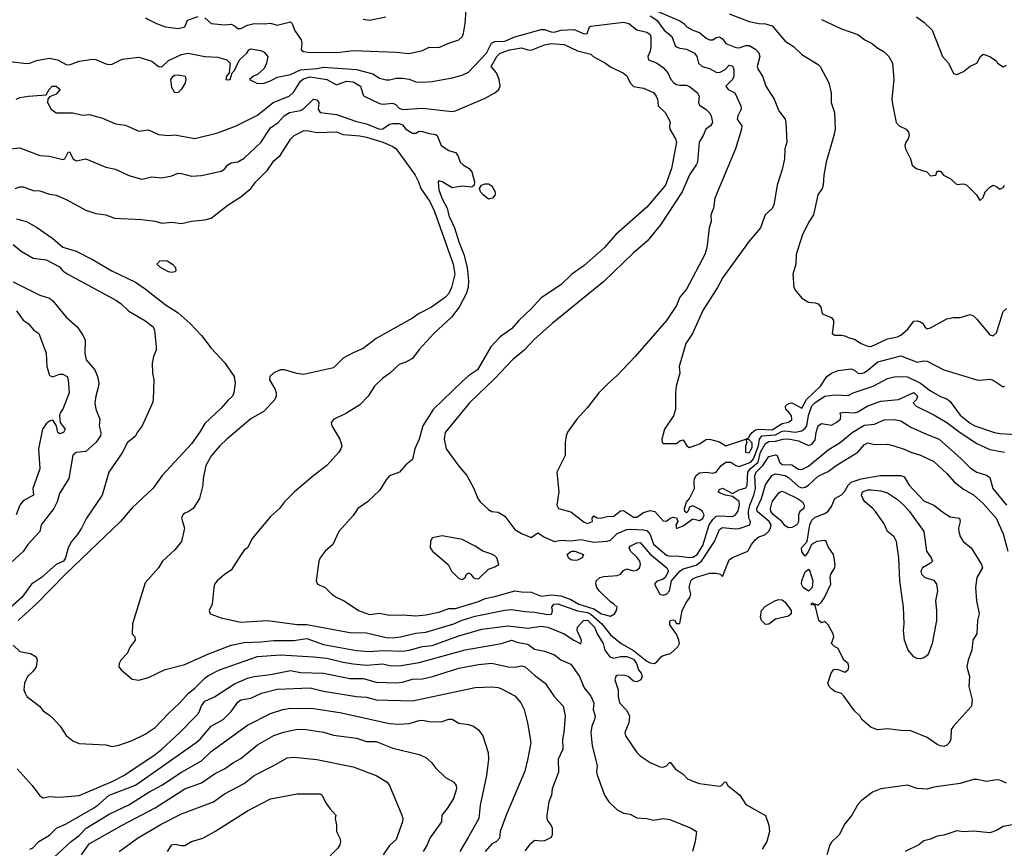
# Model space of a CAD drawing. Header units: metres. Extents: x -46681 to -43747, y -240911 to -237677.
# Tile 627 of 656: x -45387 to -45238, y -239416 to -239290. Entities that reach past the tile are written whole.
import ezdxf

# ---------------------------------------------------------------- set-up
doc = ezdxf.new("R2010")
doc.units = ezdxf.units.M
doc.layers.add('CONTOUR_INDEX', color=1, linetype='Continuous')
doc.layers.add('CONTOUR_INTER', color=3, linetype='Continuous')

msp = doc.modelspace()

# ---------------------------------------------------------------- linework, layer by layer
at = {"layer": 'CONTOUR_INDEX'}
for points, elevation in [([(-45291.6, -239288.71), (-45287.1, -239290.64), (-45286.5, -239291.02), (-45286.04, -239291.52), (-45285.13, -239292.02), (-45284.1, -239292.37), (-45283.1, -239293.27), (-45282.61, -239293.52), (-45282.1, -239293.48), (-45281.6, -239293.15), (-45281.1, -239293.04), (-45280.6, -239293.37), (-45280.1, -239294.06), (-45279.6, -239294.28), (-45278.6, -239294.65), (-45278.1, -239294.7), (-45277.1, -239294.36), (-45276.6, -239294.36), (-45275.6, -239294.9), (-45275.1, -239295.48), (-45274.97, -239296.02), (-45275.37, -239297.52), (-45275.2, -239298.02), (-45274.57, -239299.02), (-45274.06, -239300.52), (-45272.81, -239302.52), (-45272.1, -239304.25), (-45271.12, -239305.52), (-45271, -239306.02), (-45270.88, -239309.02), (-45271.17, -239310.02), (-45271.23, -239311.52), (-45271.6, -239313.17), (-45272.34, -239315.52), (-45272.85, -239318.52), (-45273.1, -239319.05), (-45274.16, -239320.02), (-45274.88, -239322.02), (-45276.58, -239324.02), (-45280.57, -239329.52), (-45281.38, -239331.02), (-45283.62, -239334.52), (-45285.16, -239338.02), (-45286.18, -239339.52), (-45287.18, -239343.02), (-45287.08, -239344.02), (-45287.63, -239346.02), (-45287.72, -239347.02), (-45287.73, -239349.52), (-45288.07, -239350.52), (-45289.43, -239352.52), (-45289.81, -239354.02), (-45289.78, -239354.52), (-45289.6, -239354.7), (-45287.6, -239354.67), (-45287.1, -239354.27), (-45286.6, -239354.11), (-45286.05, -239355.02), (-45285.6, -239355.31), (-45284.1, -239354.76), (-45283.1, -239354.1), (-45282.6, -239354.04), (-45281.1, -239354.46), (-45280.1, -239355.03), (-45277.1, -239354.04), (-45276.95, -239354.52), (-45277.14, -239355.02), (-45277.11, -239356.02), (-45276.6, -239356.11), (-45276.1, -239355.3), (-45276.1, -239354.62), (-45276.6, -239354.14), (-45277.07, -239354.02), (-45276.6, -239353.8), (-45276.54, -239353.52), (-45276.15, -239353.02), (-45275.6, -239352.64), (-45275.1, -239352.51), (-45273.1, -239352.63), (-45271.6, -239351.67), (-45270.6, -239351.46), (-45270.1, -239351.1), (-45270.18, -239350.52), (-45270.6, -239349.88), (-45271, -239349.52), (-45271.05, -239349.02), (-45270.6, -239348.64), (-45270.1, -239348.54), (-45268.6, -239349.32), (-45267.89, -239348.02), (-45265.75, -239346.02), (-45264.81, -239344.52), (-45264.1, -239344.01), (-45263.1, -239343.6), (-45261.1, -239343.37), (-45260.6, -239343.58), (-45260.1, -239344.01), (-45259.6, -239344.1), (-45259.1, -239343.94), (-45258.6, -239343.59), (-45257.1, -239342.32), (-45253.6, -239341.42), (-45251.1, -239342.36), (-45250.1, -239342.16), (-45249.6, -239342.21), (-45247.1, -239343.54), (-45242.1, -239345.05), (-45241.6, -239345.1), (-45240.1, -239344.92), (-45239.6, -239345.09), (-45238.1, -239346.1), (-45237.82, -239346.02)], 75), ([(-45335.1, -239290.35), (-45334.1, -239290.51), (-45331.63, -239290.02)], 75), ([(-45387.82, -239316.02), (-45387.1, -239315.76), (-45386.6, -239315.8), (-45385.1, -239316.32), (-45384.1, -239316.39), (-45382.6, -239316.88), (-45381.6, -239317.03), (-45380.1, -239317.71), (-45377.1, -239319.32), (-45375.6, -239319.85), (-45374.1, -239320.05), (-45372.79, -239320.52), (-45368.6, -239320.75), (-45366.6, -239320.99), (-45365.6, -239321.27), (-45364.1, -239321.12), (-45362.6, -239321.32), (-45361.1, -239321), (-45359.1, -239320.8), (-45358.1, -239320.53), (-45355.55, -239318.52), (-45353.6, -239317.31), (-45352.1, -239316.04), (-45351.35, -239315.02), (-45349.6, -239313.25), (-45348.6, -239311.83), (-45347.66, -239311.02), (-45346.04, -239308.52), (-45345.52, -239308.02), (-45344.1, -239307.3), (-45343.6, -239307.22), (-45342.1, -239307.57), (-45339.1, -239307.45), (-45338.1, -239307.86), (-45335.6, -239308.04), (-45334.6, -239308.24), (-45332.1, -239309), (-45330.6, -239309.66), (-45330.08, -239310.02), (-45327.18, -239314.02), (-45326.67, -239315.02), (-45326.34, -239316.02), (-45324.99, -239318.02), (-45324.27, -239319.52), (-45321.43, -239327.52), (-45321.18, -239329.02), (-45321.68, -239331.02), (-45322.1, -239331.94), (-45322.6, -239332.49), (-45324.72, -239334.02), (-45326.6, -239334.98), (-45327.6, -239335.71), (-45333.1, -239338.79), (-45335.1, -239340.28), (-45336.6, -239340.94), (-45338.1, -239341.78), (-45339.6, -239343.22), (-45344.1, -239344.21), (-45345.1, -239344.08), (-45347.04, -239343.52), (-45347.6, -239343.53), (-45348.6, -239344), (-45349.24, -239344.52), (-45349.3, -239345.02), (-45348.44, -239346.52), (-45348.28, -239347.02), (-45348.29, -239347.52), (-45348.49, -239348.02), (-45350.1, -239349.81), (-45352.1, -239350.97), (-45355.72, -239354.02), (-45356.78, -239355.02), (-45358.06, -239356.52), (-45358.94, -239358.02), (-45359.33, -239360.02), (-45359.4, -239361.02), (-45359.87, -239363.02), (-45360.85, -239364.52), (-45361.6, -239365.06), (-45362.1, -239365.24), (-45362.41, -239365.52), (-45362.6, -239366.02), (-45362.17, -239367.52), (-45362.6, -239369.52), (-45363.6, -239370.82), (-45365.51, -239372.52), (-45366.11, -239373.52), (-45368.1, -239375.79), (-45370.05, -239382.02), (-45370.11, -239383.52), (-45369.68, -239384.02), (-45369.61, -239384.52), (-45370.37, -239385.52), (-45370.85, -239386.52), (-45371.79, -239387.52), (-45372.08, -239388.02), (-45372.09, -239388.52), (-45371.77, -239389.02), (-45370.1, -239390.41), (-45369.1, -239390.55), (-45367.6, -239390.15), (-45365.1, -239388.96), (-45362.1, -239388.19), (-45358.6, -239386.62), (-45355.1, -239385.28), (-45353.1, -239384.84), (-45350.6, -239384.76), (-45348.6, -239384.55), (-45345.6, -239384.56), (-45343.6, -239384.26), (-45341.1, -239385.17), (-45336.1, -239386.07), (-45334.1, -239386.23), (-45332.1, -239386.05), (-45329.1, -239386.15), (-45328.1, -239386.02), (-45326.1, -239385.47), (-45324.6, -239385.3), (-45320.6, -239383.83), (-45317.1, -239382.84), (-45313.1, -239382.32), (-45310.1, -239382.66), (-45308.1, -239382.38), (-45307.1, -239382.53), (-45304.6, -239383.55), (-45303.17, -239384.52), (-45302.1, -239385.04), (-45302, -239384.52), (-45302.67, -239383.02), (-45302.61, -239382.52), (-45301.71, -239381.52), (-45301.1, -239381.48), (-45300.03, -239382.52), (-45299.61, -239383.52), (-45298.7, -239385.02), (-45298.45, -239386.02), (-45297.7, -239387.02), (-45297.1, -239387.22), (-45296.1, -239387), (-45295.1, -239386.98), (-45294.1, -239387.37), (-45293.66, -239388.02), (-45293.33, -239389.02), (-45292.96, -239389.52), (-45292.79, -239390.02), (-45292.99, -239390.52), (-45293.6, -239390.8), (-45294.1, -239390.7), (-45294.91, -239390.02), (-45295.6, -239389.79), (-45296.6, -239389.87), (-45296.8, -239390.02), (-45296.93, -239390.52), (-45296.41, -239392.02), (-45296.44, -239393.02), (-45296.24, -239394.02), (-45295.1, -239395.14), (-45294.73, -239396.02), (-45294.83, -239397.02), (-45295.43, -239398.52), (-45295.3, -239399.02), (-45293.6, -239401.52), (-45293.1, -239402.03), (-45291.56, -239403.02), (-45290.1, -239403.69), (-45289.6, -239403.74), (-45289.1, -239403.56), (-45288.67, -239403.02), (-45288.52, -239403.02), (-45287.77, -239404.02), (-45286.6, -239404.8), (-45285.95, -239405.52), (-45284.71, -239406.02), (-45284.1, -239406.21), (-45281.1, -239406.62), (-45280.79, -239406.52), (-45280.34, -239406.02), (-45280.1, -239405.96), (-45279.8, -239406.52), (-45278.01, -239408.02), (-45277.1, -239409.42), (-45274.1, -239411.1), (-45273.59, -239412.52), (-45273.5, -239413.52), (-45273.92, -239415.02), (-45274.6, -239416.18)], 80), ([(-45256.71, -239359.52), (-45253.6, -239359.52), (-45253.1, -239359.76), (-45252.34, -239361.02), (-45250.1, -239363.38), (-45248.6, -239364.03), (-45247.1, -239365.22), (-45246.1, -239365.83), (-45244.69, -239366.02), (-45244.6, -239366.52), (-45244.83, -239367.52), (-45244.82, -239368.02), (-45244.6, -239368.77), (-45244.1, -239369.59), (-45242.95, -239370.52), (-45241.38, -239373.02), (-45241.23, -239373.52), (-45242.06, -239375.02), (-45242.3, -239376.52), (-45242.13, -239378.52), (-45241.73, -239380.52), (-45241.99, -239381.52), (-45242.06, -239383.52), (-45242.68, -239384.52), (-45242.81, -239386.02), (-45243.41, -239387.52), (-45243.58, -239388.52), (-45243.19, -239390.02), (-45243.31, -239391.52), (-45242.79, -239393.52), (-45242.87, -239394.52), (-45245.6, -239397.52), (-45245.94, -239398.02), (-45246.04, -239399.52), (-45246.22, -239400.02), (-45246.6, -239400.42), (-45247.1, -239400.61), (-45247.6, -239400.54), (-45248.1, -239400.3), (-45249.6, -239399.25), (-45252.1, -239398.26), (-45253.6, -239398.19), (-45255.6, -239397.92), (-45257.1, -239398.11), (-45258.1, -239397.73), (-45259.48, -239396.52), (-45259.77, -239396.02), (-45260.6, -239395.19), (-45262.19, -239393.02), (-45262.6, -239392.61), (-45263.6, -239392.26), (-45264.1, -239391.87), (-45264.44, -239391.52), (-45264.64, -239391.02), (-45264.17, -239389.52), (-45263.78, -239389.02), (-45263.6, -239388.9), (-45263.1, -239388.96), (-45262.1, -239389.36), (-45261.6, -239388.99), (-45261.49, -239388.52), (-45261.6, -239388.03), (-45262.21, -239387.52), (-45263.1, -239385.75), (-45263.6, -239385.49), (-45264.09, -239385.02), (-45263.76, -239384.02), (-45263.87, -239383.52), (-45264.6, -239382.18), (-45265.1, -239381.69), (-45265.6, -239381.87), (-45266.02, -239381.52), (-45266.6, -239379.17), (-45267.1, -239379.14), (-45267.17, -239379.02), (-45267.1, -239378.85), (-45266.1, -239379.22), (-45265.6, -239378.74), (-45265.14, -239378.02), (-45264.19, -239376.02), (-45264.31, -239375.02), (-45264.21, -239374.52), (-45263.6, -239373.52), (-45263.53, -239373.02), (-45263.68, -239372.02), (-45263.82, -239371.52), (-45264.6, -239370.33), (-45264.93, -239369.52), (-45265.1, -239369.4), (-45266.3, -239369.52), (-45267.15, -239370.02), (-45267.59, -239371.02), (-45268.1, -239371.75), (-45268.6, -239371.13), (-45268.63, -239370.52), (-45267.8, -239369.52), (-45267.4, -239367.02), (-45267.1, -239366.31), (-45266.6, -239365.86), (-45265.1, -239365.29), (-45264.6, -239364.93), (-45264.1, -239364.24), (-45263.61, -239363.02), (-45262.6, -239362.48), (-45262.1, -239361.94), (-45261.59, -239361.02), (-45261.1, -239360.54), (-45259.6, -239360.05), (-45256.71, -239359.52)], 80), ([(-45271.81, -239362.02), (-45271.6, -239361.93), (-45271.1, -239362.11), (-45269.23, -239363.02), (-45268.51, -239363.52), (-45268.22, -239364.02), (-45268.31, -239364.52), (-45268.88, -239365.02), (-45269.1, -239365.49), (-45269.12, -239366.52), (-45269.34, -239367.02), (-45270.1, -239367.44), (-45270.6, -239367.46), (-45271.1, -239367.15), (-45271.65, -239366.52), (-45272.9, -239365.52), (-45273.29, -239365.02), (-45273.36, -239364.52), (-45273.1, -239363.51), (-45272.1, -239362.16), (-45271.81, -239362.02)], 80), ([(-45267.96, -239374.02), (-45267.6, -239373.72), (-45267.38, -239374.02), (-45266.92, -239375.52), (-45267.04, -239376.52), (-45267.6, -239377.07), (-45268.4, -239376.52), (-45268.67, -239376.02), (-45268.61, -239375.52), (-45268.1, -239374.13), (-45267.96, -239374.02)], 80), ([(-45272.7, -239378.52), (-45272.1, -239378.33), (-45271.6, -239378.39), (-45271.1, -239378.73), (-45270.21, -239380.02), (-45270.2, -239380.52), (-45270.6, -239380.84), (-45272.6, -239381.3), (-45273.6, -239382.06), (-45274.1, -239382.12), (-45274.73, -239381.52), (-45274.85, -239381.02), (-45274.71, -239380.02), (-45274.1, -239379.33), (-45272.7, -239378.52)], 80), ([(-45377.76, -239417.02), (-45376.6, -239415.37), (-45371.6, -239412.54), (-45366.6, -239409.91), (-45362.13, -239407.02), (-45359.6, -239406.11), (-45357.6, -239404.77), (-45356.1, -239404.01), (-45354.74, -239403.02), (-45353.6, -239402.44), (-45351.1, -239400.38), (-45348.6, -239398.94), (-45347.1, -239398.44), (-45345.1, -239398), (-45343.73, -239398.02), (-45341.1, -239398.47), (-45339.6, -239398.89), (-45336.1, -239399.35), (-45334.6, -239399.86), (-45333.1, -239399.86), (-45330.6, -239400.88), (-45326.6, -239401.82), (-45325.6, -239402.28), (-45324.71, -239403.02), (-45324.1, -239403.86), (-45322.6, -239405.31), (-45321.33, -239406.02), (-45320.98, -239406.52), (-45320.95, -239407.02), (-45321.37, -239408.52), (-45322.34, -239410.02), (-45323.15, -239411.02), (-45323.19, -239412.02), (-45325, -239414.52), (-45325.38, -239415.52), (-45326, -239416.52)], 85)]:
    msp.add_lwpolyline(points, dxfattribs=dict(at, elevation=elevation))
at = {"layer": 'CONTOUR_INTER'}
for points, elevation in [([(-45359.1, -239290.17), (-45358.1, -239291.04), (-45356.1, -239291.22), (-45355.1, -239291.12), (-45354.6, -239291.36), (-45354.1, -239291.79), (-45353.6, -239291.76), (-45352.6, -239291.26), (-45351.6, -239291.02), (-45350.1, -239291.08), (-45349.1, -239290.97), (-45348.1, -239291.26), (-45346.1, -239290.79), (-45345.84, -239291.02), (-45345.48, -239292.02), (-45344.46, -239293.52), (-45344.37, -239294.02), (-45344.46, -239295.02), (-45344.1, -239295.26), (-45343.1, -239295.44), (-45338.6, -239295.36), (-45336.6, -239295.14), (-45330.1, -239295.37), (-45328.1, -239295.59), (-45326.1, -239295.14), (-45325.1, -239294.6), (-45323.6, -239294.67), (-45322.1, -239294), (-45320.6, -239293.51), (-45320.1, -239293.07), (-45319.87, -239292.52), (-45319.62, -239291.02), (-45319.49, -239289.02)], 76), ([(-45291.6, -239289.85), (-45290.57, -239290.52), (-45289.47, -239292.02), (-45288.29, -239293.02), (-45287.74, -239294.52), (-45287.1, -239294.76), (-45286.1, -239294.92), (-45284.86, -239295.52), (-45284.53, -239296.02), (-45284.26, -239297.02), (-45283.7, -239297.52), (-45282.6, -239297.87), (-45281.6, -239298.38), (-45281.1, -239298.43), (-45280.21, -239298.02), (-45279.6, -239297.34), (-45279.1, -239297.44), (-45278.91, -239298.02), (-45278.92, -239299.02), (-45279.12, -239299.52), (-45280.11, -239300.52), (-45279.74, -239301.02), (-45278.76, -239301.52), (-45277.84, -239303.52), (-45277.78, -239304.02), (-45278.32, -239305.02), (-45278.39, -239305.52), (-45277.71, -239306.52), (-45277.75, -239307.02), (-45278.66, -239310.02), (-45281.8, -239317.52), (-45281.97, -239319.02), (-45282.37, -239320.02), (-45282.35, -239321.02), (-45282.65, -239322.02), (-45282.98, -239325.02), (-45283.3, -239326.02), (-45286.1, -239331.28), (-45287.07, -239332.52), (-45287.6, -239333.76), (-45289.1, -239336.02), (-45293.88, -239341.52), (-45296.6, -239344.39), (-45297.91, -239345.52), (-45299.37, -239347.02), (-45301.1, -239349.23), (-45302.7, -239351.02), (-45304.1, -239352.96), (-45304.31, -239353.52), (-45304.48, -239354.52), (-45304.47, -239356.52), (-45305.71, -239359.02), (-45305.41, -239362.02), (-45305.74, -239364.02), (-45305.46, -239364.52), (-45303.6, -239365.03), (-45301.6, -239366.59), (-45301.1, -239366.83), (-45300.32, -239366.52), (-45300.37, -239366.02), (-45300.1, -239365.63), (-45299.6, -239365.94), (-45299.1, -239366.01), (-45298.1, -239365.74), (-45297.1, -239365.69), (-45296.1, -239364.92), (-45295.6, -239364.85), (-45294.1, -239365.86), (-45293.6, -239365.84), (-45292.6, -239365.14), (-45291.6, -239364.85), (-45290.87, -239365.02), (-45289.6, -239366.41), (-45289.1, -239366.46), (-45288.53, -239366.02), (-45288.1, -239365.85), (-45287.6, -239365.98), (-45287.41, -239366.52), (-45287.67, -239367.02), (-45287.6, -239367.56), (-45286.6, -239367.15), (-45285.1, -239366.13), (-45284.1, -239366.34), (-45283.6, -239366.07), (-45283.42, -239365.52), (-45283.63, -239365.02), (-45284.1, -239364.65), (-45285.1, -239364.12), (-45285.6, -239364.34), (-45285.89, -239365.02), (-45286.1, -239365.2), (-45286.33, -239365.02), (-45286.4, -239364.52), (-45286.1, -239363.59), (-45285.6, -239363.01), (-45284.84, -239361.52), (-45284.93, -239360.52), (-45284.84, -239360.02), (-45284.6, -239359.52), (-45284.1, -239359.14), (-45283.1, -239359.03), (-45282.1, -239359.17), (-45281.6, -239359.06), (-45280.81, -239358.02), (-45280.1, -239357.54), (-45279.37, -239357.52), (-45278.6, -239358.03), (-45278.1, -239358.2), (-45276.31, -239357.52), (-45275.9, -239357.02), (-45275.19, -239355.02), (-45275.02, -239354.02), (-45274.65, -239353.52), (-45272.6, -239353.36), (-45271.6, -239352.84), (-45271.1, -239352.76), (-45269.6, -239352.97), (-45268.6, -239352.76), (-45268.1, -239352.39), (-45267.85, -239352.02), (-45267.6, -239350.44), (-45267.1, -239348.99), (-45266.6, -239348.5), (-45265.13, -239347.52), (-45263.6, -239347.29), (-45261.6, -239347.41), (-45260.8, -239347.02), (-45257.8, -239346.02), (-45255.6, -239344.86), (-45254.6, -239344.6), (-45253.6, -239344.51), (-45252.6, -239344.6), (-45250.6, -239345.55), (-45249.1, -239346.73), (-45247.6, -239347.56), (-45246.6, -239347.92), (-45246.1, -239348.33), (-45244.6, -239350.4), (-45243.1, -239351.63), (-45242.38, -239352.02), (-45239.39, -239353.02), (-45238.6, -239353.19), (-45236.1, -239353.33)], 76), ([(-45279.6, -239289.58), (-45276.6, -239290.72), (-45275.1, -239291.05), (-45274.1, -239291.08), (-45273.1, -239291.39), (-45271.1, -239293.72), (-45269.88, -239294.52), (-45268.6, -239295.72), (-45266.1, -239297.22), (-45265.8, -239297.52), (-45264.5, -239300.02), (-45264.17, -239301.52), (-45264.17, -239303.02), (-45263.67, -239304.52), (-45263.55, -239307.02), (-45263.73, -239308.02), (-45264.89, -239312.02), (-45265.27, -239314.02), (-45265.36, -239315.52), (-45265.52, -239316.02), (-45266.15, -239317.02), (-45266.85, -239320.02), (-45267.49, -239321.02), (-45268.49, -239323.02), (-45269.44, -239326.02), (-45269.53, -239327.52), (-45269.97, -239329.02), (-45269.79, -239331.02), (-45269.56, -239331.52), (-45268.6, -239332.68), (-45267.6, -239333.27), (-45266.6, -239333.36), (-45266.1, -239333.53), (-45265.74, -239334.02), (-45265.53, -239335.02), (-45264.1, -239335.6), (-45263.81, -239336.02), (-45263.78, -239336.52), (-45264.01, -239338.02), (-45263.6, -239338.29), (-45262.6, -239338.25), (-45262.1, -239338.36), (-45261.6, -239338.64), (-45260.6, -239338.85), (-45259.63, -239339.52), (-45258.6, -239339.96), (-45258.1, -239339.98), (-45255.6, -239338.81), (-45254.1, -239338.51), (-45253.6, -239338.26), (-45252.6, -239337.43), (-45251.6, -239336.17), (-45251.1, -239336.08), (-45250.6, -239336.26), (-45250.26, -239336.52), (-45249.98, -239337.02), (-45249.6, -239337.3), (-45249.1, -239337.16), (-45246.6, -239335.77), (-45245.6, -239335.57), (-45244.6, -239335.57), (-45243.1, -239335.15), (-45242.6, -239335.35), (-45242.1, -239335.85), (-45240.1, -239338.21), (-45239.6, -239338.38), (-45239.1, -239337.92), (-45238.1, -239334.69), (-45237.6, -239334.25)], 74), ([(-45388.6, -239296.8), (-45386.1, -239297.08), (-45385.6, -239297.02), (-45384.6, -239296.62), (-45382.6, -239296.3), (-45381.39, -239296.52), (-45380.1, -239297.25), (-45379.6, -239297.3), (-45378.1, -239296.74), (-45376.1, -239296.41), (-45375.6, -239296.48), (-45374.1, -239297.16), (-45373.6, -239297.26), (-45373.1, -239297.21), (-45371.6, -239296.43), (-45369.1, -239296.15), (-45367.1, -239296.74), (-45366.1, -239297.55), (-45365.6, -239297.61), (-45364.6, -239296.61), (-45362.6, -239295.71), (-45361.6, -239295.53), (-45359.1, -239296.04), (-45357.1, -239296.11), (-45355.76, -239296.52), (-45355.26, -239297.02), (-45355.37, -239298.52), (-45355.77, -239299.02), (-45355.88, -239299.52), (-45355.6, -239299.59), (-45355.25, -239299.52), (-45354.95, -239298.52), (-45354.6, -239298.15), (-45353.8, -239296.52), (-45352.69, -239295.52), (-45352.41, -239295.02), (-45352.1, -239294.88), (-45350.6, -239295.14), (-45350.1, -239295.35), (-45349.55, -239296.02), (-45349.73, -239297.02), (-45350.1, -239297.86), (-45351.1, -239298.75), (-45351.72, -239299.02), (-45352.33, -239299.52), (-45351.1, -239300.1), (-45350.1, -239300.07), (-45349.1, -239299.72), (-45348.1, -239299.17), (-45346.1, -239298.78), (-45344.6, -239298.05), (-45342.1, -239297.87), (-45341.1, -239297.63), (-45336.1, -239298.01), (-45333.6, -239298.65), (-45332.6, -239299.3), (-45331.6, -239299.59), (-45331.1, -239299.58), (-45330.1, -239299.29), (-45329.1, -239299.31), (-45328.1, -239299.46), (-45327.1, -239299.86), (-45326.1, -239299.94), (-45324.6, -239299.82), (-45321.6, -239299.27), (-45320.1, -239298.84), (-45319.1, -239298.38), (-45316.37, -239295.52), (-45315.61, -239294.02), (-45315.1, -239293.76), (-45313.6, -239293.69), (-45312.1, -239293.04), (-45308.1, -239291.96), (-45307.6, -239291.95), (-45306.6, -239292.31), (-45306.1, -239292.35), (-45305.1, -239292.02), (-45303.1, -239291.93), (-45301.6, -239292.61), (-45301.13, -239292.52), (-45300.8, -239291.52), (-45300.6, -239291.42), (-45295.6, -239290.84), (-45294.83, -239291.02), (-45293.6, -239292.01), (-45292.1, -239292.35), (-45291.6, -239292.71), (-45291.46, -239293.02), (-45291.48, -239294.52), (-45291.6, -239295.21), (-45291.94, -239296.02), (-45291.84, -239296.52), (-45290.6, -239296.99), (-45289.6, -239297.67), (-45288.92, -239298.52), (-45288.47, -239299.52), (-45288.01, -239300.02), (-45287.6, -239300.26), (-45287.1, -239300.36), (-45286.1, -239300.37), (-45285.6, -239300.59), (-45284.4, -239301.52), (-45284.17, -239302.02), (-45284.26, -239303.02), (-45284.1, -239303.4), (-45283.1, -239304.05), (-45282.6, -239304.59), (-45282.36, -239305.02), (-45282.15, -239306.02), (-45282.43, -239306.52), (-45283.13, -239307.02), (-45283.55, -239308.02), (-45284.16, -239309.02), (-45284.41, -239312.02), (-45284.6, -239312.43), (-45285.6, -239313.94), (-45286.71, -239316.52), (-45290.04, -239321.52), (-45292.06, -239324.02), (-45294.1, -239325.79), (-45298.6, -239330.15), (-45306.45, -239336.52), (-45309.1, -239338.86), (-45310.7, -239340.52), (-45312.47, -239342.02), (-45315.1, -239344.85), (-45318.96, -239348.52), (-45322.63, -239353.02), (-45322.81, -239354.02), (-45322.48, -239355.52), (-45320.6, -239358.12), (-45319.37, -239359.52), (-45318.32, -239361.52), (-45317.71, -239363.02), (-45317.35, -239363.52), (-45316.1, -239364.71), (-45315.6, -239365), (-45314.6, -239365.11), (-45313.6, -239365.69), (-45312.1, -239367.75), (-45311.1, -239368.34), (-45309.6, -239368.94), (-45308.6, -239368.25), (-45307.6, -239368.9), (-45306.1, -239369.53), (-45305.1, -239369.36), (-45303.6, -239369.46), (-45302.1, -239369.25), (-45300.1, -239369.67), (-45298.1, -239369.49), (-45297.6, -239369.34), (-45296.6, -239368.32), (-45295.1, -239367.75), (-45294.6, -239367.67), (-45292.6, -239367.76), (-45292.1, -239367.9), (-45291.6, -239368.5), (-45291.1, -239369.93), (-45289.1, -239371.61), (-45288.6, -239371.77), (-45287.6, -239371.72), (-45285.6, -239371.97), (-45285.1, -239371.92), (-45284.47, -239371.52), (-45283.6, -239370.15), (-45282.63, -239367.02), (-45282.1, -239366.19), (-45281.6, -239365.72), (-45281.1, -239365.63), (-45279.1, -239365.77), (-45278.64, -239365.52), (-45278.31, -239365.02), (-45278.02, -239364.02), (-45278.1, -239363.49), (-45279.1, -239362.72), (-45280.15, -239362.52), (-45281.1, -239362.16), (-45281.3, -239362.02), (-45281.1, -239361.67), (-45280.6, -239361.44), (-45279.1, -239362.26), (-45278.1, -239361.7), (-45277.1, -239361.39), (-45276.87, -239361.02), (-45276.76, -239359.02), (-45276.41, -239358.52), (-45275.24, -239357.52), (-45274.86, -239356.02), (-45274.1, -239354.67), (-45273.6, -239354.4), (-45272.6, -239354.36), (-45271.42, -239354.02), (-45270.6, -239353.96), (-45269.1, -239354.31), (-45267.6, -239354.98), (-45267.1, -239354.79), (-45266.6, -239354.2), (-45266.45, -239353.02), (-45266.1, -239352.01), (-45265.6, -239351.64), (-45264.1, -239351.9), (-45263.38, -239351.52), (-45262.73, -239351.02), (-45262.68, -239350.52), (-45262.8, -239350.02), (-45262.1, -239349.93), (-45260.6, -239350.02), (-45260.1, -239349.9), (-45258.68, -239349.02), (-45257.1, -239348.41), (-45256.6, -239348.26), (-45253.97, -239348.02), (-45251.6, -239346.96), (-45251.06, -239347.52), (-45251.22, -239348.02), (-45251.71, -239348.52), (-45251.29, -239349.02), (-45248.6, -239350.36), (-45246.6, -239351.52), (-45244.6, -239353.03), (-45242.1, -239354.7), (-45240.1, -239355.61), (-45237.88, -239356.02)], 77), ([(-45368.1, -239290.15), (-45366.41, -239291.02), (-45365.03, -239291.52), (-45363.1, -239291.76), (-45362.1, -239291.52), (-45361.69, -239290.52), (-45360.1, -239289.97)], 76), ([(-45265.6, -239290.43), (-45262.6, -239291.82), (-45260.1, -239292.68), (-45259.05, -239293.52), (-45258.02, -239294.02), (-45257.1, -239294.78), (-45256.1, -239295.31), (-45255.4, -239296.02), (-45254.86, -239297.02), (-45254.65, -239299.52), (-45254.95, -239302.52), (-45254.81, -239303.52), (-45254.28, -239306.02), (-45253.84, -239306.52), (-45252.81, -239307.02), (-45252.41, -239307.52), (-45252.34, -239308.02), (-45252.48, -239308.52), (-45252.83, -239309.02), (-45252.98, -239309.52), (-45252.91, -239310.02), (-45252.14, -239311.52), (-45251.9, -239312.52), (-45251.25, -239313.02), (-45249.64, -239313.52), (-45249.1, -239314.11), (-45248.29, -239314.02), (-45248.1, -239313.42), (-45247.6, -239313.43), (-45247.11, -239314.02), (-45246.1, -239314.5), (-45245.1, -239315.42), (-45244.1, -239315.32), (-45243.6, -239315.51), (-45242.11, -239317.02), (-45241.6, -239317.87), (-45241.1, -239317.38), (-45240.81, -239316.52), (-45240.1, -239315.81), (-45239.6, -239315.54), (-45239.1, -239315.71), (-45238.6, -239316.14), (-45238.1, -239315.88), (-45237.9, -239315.52)], 73), ([(-45251.24, -239290.02), (-45250.1, -239290.82), (-45248.87, -239292.02), (-45247.29, -239296.02), (-45246.37, -239297.02), (-45245.6, -239298.61), (-45245.1, -239298.77), (-45244.1, -239298.28), (-45243.1, -239297.49), (-45242.07, -239297.02), (-45241.5, -239296.02), (-45241.1, -239295.69), (-45240.13, -239296.02), (-45239.1, -239296.74), (-45238.96, -239297.02), (-45238.1, -239297.57), (-45237.6, -239297.34)], 72), ([(-45387.65, -239302.52), (-45387.1, -239302.25), (-45385.79, -239302.02), (-45383.1, -239301.82), (-45382.69, -239301.02), (-45382.2, -239300.52), (-45381.6, -239300.51), (-45380.98, -239301.02), (-45381.6, -239301.75), (-45382.6, -239302.16), (-45382.86, -239302.52), (-45382.91, -239303.02), (-45382.37, -239304.02), (-45381.6, -239304.59), (-45379.1, -239304.58), (-45377.6, -239304.91), (-45376.6, -239304.81), (-45374.6, -239305.36), (-45372.6, -239306.24), (-45371.1, -239306.42), (-45369.1, -239307.37), (-45367.6, -239307.15), (-45366.1, -239307.86), (-45364.6, -239308.01), (-45363.6, -239307.89), (-45360.6, -239308.47), (-45357.1, -239307.62), (-45354.31, -239306.52), (-45351.1, -239304.92), (-45348.7, -239303.02), (-45346.31, -239302.02), (-45345.6, -239301.36), (-45344.6, -239299.78), (-45344.1, -239299.39), (-45343.1, -239299.13), (-45340.6, -239299.51), (-45339.1, -239300.31), (-45337.6, -239299.79), (-45336.6, -239299.87), (-45335.47, -239300.52), (-45335.1, -239301.87), (-45334.94, -239302.02), (-45332.6, -239303.15), (-45332.1, -239303.24), (-45330.6, -239303.11), (-45330.1, -239303.34), (-45329.6, -239303.85), (-45329.1, -239304.05), (-45326.1, -239303.88), (-45321.6, -239304.34), (-45321.1, -239304.28), (-45316.6, -239302.36), (-45315.1, -239301.54), (-45314.53, -239301.02), (-45314.33, -239300.52), (-45314.48, -239299.52), (-45314.87, -239298.52), (-45315.68, -239297.52), (-45314.81, -239296.02), (-45314.32, -239295.52), (-45312.9, -239295.02), (-45311.1, -239294.69), (-45310.1, -239295.03), (-45309.6, -239295.05), (-45307.6, -239294.24), (-45306.6, -239294.04), (-45304.6, -239294.23), (-45302.6, -239295.17), (-45300.6, -239295.66), (-45300.24, -239296.02), (-45298.33, -239297.02), (-45297.6, -239297.59), (-45295.6, -239298.53), (-45295.1, -239298.95), (-45294.59, -239300.02), (-45294.1, -239300.56), (-45292.6, -239300.85), (-45291.1, -239301.47), (-45290.69, -239302.02), (-45290.49, -239302.52), (-45290.36, -239303.52), (-45289.32, -239304.52), (-45288.76, -239305.52), (-45288.57, -239306.02), (-45288.66, -239306.52), (-45288.59, -239307.02), (-45287.73, -239308.52), (-45287.6, -239309.02), (-45288.37, -239313.02), (-45289.26, -239315.52), (-45292.1, -239318.86), (-45296.78, -239323.02), (-45298.58, -239325.02), (-45301.6, -239327.73), (-45303.45, -239329.02), (-45305.1, -239330.63), (-45308.1, -239332.63), (-45309.6, -239334.28), (-45311.5, -239336.02), (-45312.6, -239337.31), (-45314.33, -239338.52), (-45315.75, -239340.02), (-45317.75, -239343.52), (-45319.1, -239344.44), (-45320.1, -239345.31), (-45324.47, -239349.52), (-45326.03, -239352.02), (-45326.6, -239354.02), (-45327.25, -239355.52), (-45327.6, -239357.12), (-45328.6, -239357.93), (-45329.55, -239359.02), (-45331.1, -239359.6), (-45331.6, -239360.18), (-45332.6, -239361.8), (-45334.44, -239363.52), (-45335.9, -239364.52), (-45336.6, -239365.61), (-45338.75, -239368.02), (-45339.66, -239370.02), (-45340.83, -239371.02), (-45341.6, -239372.02), (-45341.78, -239372.52), (-45342.2, -239375.52), (-45342.02, -239376.02), (-45340.82, -239376.52), (-45339.81, -239377.52), (-45339.06, -239378.02), (-45337.95, -239378.52), (-45335.77, -239380.02), (-45334.1, -239380.6), (-45332.6, -239380.4), (-45331.1, -239380.72), (-45329.1, -239380.66), (-45327.1, -239380.83), (-45325.6, -239380.67), (-45323.6, -239380.26), (-45322.1, -239379.7), (-45321.1, -239379.7), (-45317.6, -239378.64), (-45316.6, -239378.19), (-45315.1, -239377.89), (-45312.1, -239377), (-45311.1, -239377.18), (-45309.6, -239377.24), (-45308.1, -239377.81), (-45306.6, -239377.63), (-45305.1, -239377.79), (-45303.6, -239378.36), (-45302.39, -239379.02), (-45300.1, -239379.77), (-45298.96, -239380.52), (-45297.6, -239380.84), (-45296.99, -239380.52), (-45296.69, -239380.02), (-45296.59, -239379.52), (-45297.08, -239379.02), (-45297.6, -239378.71), (-45299.33, -239377.02), (-45299.68, -239376.52), (-45299.83, -239376.02), (-45299.77, -239375.52), (-45299.2, -239375.02), (-45298.6, -239374.84), (-45296.6, -239374.7), (-45296.1, -239374.49), (-45295.6, -239373.93), (-45295.1, -239373.67), (-45294.1, -239373.97), (-45293.6, -239373.9), (-45293.22, -239373.52), (-45293.07, -239373.02), (-45293.16, -239372.52), (-45293.6, -239371.91), (-45294.57, -239371.02), (-45294.77, -239370.52), (-45294.6, -239370.27), (-45293.6, -239369.73), (-45293.1, -239369.72), (-45291.6, -239371.45), (-45289.04, -239373.52), (-45288.81, -239374.02), (-45289.32, -239375.02), (-45289.6, -239375.27), (-45290.6, -239375.63), (-45290.94, -239376.02), (-45290.1, -239377.53), (-45289.6, -239377.67), (-45289.1, -239377.51), (-45288.66, -239377.02), (-45288.34, -239375.52), (-45287.07, -239374.02), (-45286.6, -239373.71), (-45284.6, -239373.15), (-45283.82, -239372.52), (-45281.85, -239369.52), (-45281.1, -239367.75), (-45280.6, -239367.44), (-45278.6, -239367.62), (-45278.1, -239367.55), (-45276.47, -239367.02), (-45276.4, -239366.52), (-45276.62, -239366.02), (-45276.69, -239365.02), (-45276.49, -239364.02), (-45275.88, -239362.52), (-45275.63, -239361.52), (-45275.73, -239359.52), (-45275.53, -239359.02), (-45274.52, -239358.02), (-45273.6, -239356.64), (-45272.6, -239356.41), (-45272.35, -239356.52), (-45271.99, -239357.52), (-45271.6, -239357.87), (-45270.1, -239357.91), (-45269.1, -239358.58), (-45268.6, -239358.65), (-45267.6, -239358.12), (-45264.6, -239355.63), (-45262.79, -239354.52), (-45260.99, -239353.02), (-45259.31, -239352.02), (-45259.1, -239351.9), (-45257.6, -239351.76), (-45256.1, -239351.1), (-45254.6, -239351.04), (-45253.6, -239351.24), (-45252.1, -239352.21), (-45249.6, -239353.35), (-45247.79, -239354.02), (-45244.44, -239357.02), (-45243.1, -239358.4), (-45242.1, -239359.01), (-45240.6, -239359.48), (-45240.1, -239359.82), (-45239.66, -239361.52), (-45237.58, -239364.02)], 78), ([(-45363.89, -239299.02), (-45363.6, -239298.86), (-45363.1, -239298.82), (-45362.04, -239299.02), (-45361.97, -239299.52), (-45362.06, -239300.02), (-45362.6, -239300.98), (-45363.1, -239301.47), (-45363.6, -239301.53), (-45364.1, -239300.75), (-45364.24, -239299.52), (-45363.89, -239299.02)], 78), ([(-45388.6, -239310), (-45387.1, -239309.85), (-45384.1, -239311.02), (-45382.6, -239311.12), (-45380.6, -239311.62), (-45380.29, -239311.52), (-45379.77, -239310.52), (-45379.6, -239310.46), (-45379.02, -239311.52), (-45378.6, -239311.83), (-45377.1, -239311.54), (-45374.1, -239312.82), (-45372.6, -239313.11), (-45370.6, -239314.08), (-45368.6, -239314.64), (-45367.1, -239314.25), (-45365.6, -239314.4), (-45364.1, -239314.11), (-45363.1, -239313.73), (-45362.6, -239313.74), (-45361.1, -239314.15), (-45359.6, -239314.06), (-45356.6, -239313.42), (-45356.1, -239313.09), (-45355.6, -239312.45), (-45355.1, -239312.15), (-45354.1, -239311.98), (-45353.1, -239311.45), (-45350.6, -239309.04), (-45349.1, -239306.85), (-45347.96, -239306.02), (-45347.06, -239305.02), (-45346.22, -239304.52), (-45344.6, -239304.2), (-45344.1, -239303.94), (-45342.6, -239302.5), (-45342.1, -239302.62), (-45341.82, -239303.02), (-45341.91, -239304.02), (-45341.6, -239304.54), (-45339.1, -239304.84), (-45336.1, -239305.9), (-45334.6, -239306.24), (-45332.6, -239307.04), (-45332.1, -239307), (-45331.1, -239306.27), (-45330.6, -239306.16), (-45329.6, -239306.2), (-45329.1, -239306.38), (-45328.6, -239307.06), (-45327.6, -239307.64), (-45327.1, -239307.64), (-45326.6, -239307.37), (-45326.1, -239307.39), (-45325.1, -239307.71), (-45324.1, -239307.84), (-45323.85, -239308.02), (-45323.24, -239309.52), (-45322.1, -239310.27), (-45321.1, -239310.57), (-45320.72, -239311.02), (-45320.38, -239312.02), (-45319.85, -239312.52), (-45319, -239313.02), (-45318.61, -239313.52), (-45318.2, -239315.02), (-45318.27, -239315.52), (-45318.6, -239315.83), (-45320.1, -239315.7), (-45321.6, -239315.95), (-45323.1, -239315.02), (-45323.6, -239314.87), (-45323.71, -239315.02), (-45323.6, -239316.25), (-45323.1, -239317.61), (-45322.36, -239319.02), (-45322.1, -239320.11), (-45321.22, -239322.02), (-45320.6, -239324.12), (-45319.83, -239326.02), (-45319.32, -239328.02), (-45319.1, -239330.02), (-45319.15, -239331.02), (-45319.47, -239332.02), (-45320.54, -239334.02), (-45321.67, -239335.52), (-45324.35, -239338.02), (-45326.6, -239340.45), (-45327.6, -239341.8), (-45328.6, -239342.38), (-45329.6, -239342.7), (-45331.1, -239344.07), (-45332.1, -239344.8), (-45333.37, -239346.02), (-45334.3, -239347.52), (-45335.6, -239348.83), (-45337.6, -239350.11), (-45339.6, -239351.07), (-45339.91, -239351.52), (-45339.83, -239352.02), (-45338.64, -239354.02), (-45338.33, -239355.02), (-45338.46, -239355.52), (-45338.77, -239356.02), (-45340.6, -239358.02), (-45342.57, -239359.52), (-45345.51, -239362.02), (-45347, -239363.52), (-45347.76, -239364.52), (-45349.1, -239365.76), (-45351.87, -239369.02), (-45352.6, -239370.49), (-45353.1, -239370.88), (-45353.59, -239371.52), (-45355.1, -239373.89), (-45356.1, -239374.54), (-45357.2, -239375.52), (-45357.6, -239376.02), (-45357.71, -239376.52), (-45357.99, -239379.02), (-45358.41, -239380.02), (-45358.28, -239380.52), (-45356.6, -239381.14), (-45353.6, -239381.78), (-45349.6, -239381.54), (-45345.1, -239382.11), (-45343.6, -239382.12), (-45337.1, -239383.36), (-45334.6, -239383.39), (-45331.6, -239384.08), (-45330.6, -239384.17), (-45329.42, -239384.02), (-45327.1, -239383.46), (-45325.6, -239383.3), (-45321.34, -239382.02), (-45320.1, -239381.47), (-45318.1, -239380.86), (-45313.6, -239379.95), (-45312.6, -239379.86), (-45310.6, -239380.18), (-45309.1, -239380.24), (-45307.1, -239380.61), (-45306.6, -239380.57), (-45306.49, -239380.52), (-45306.41, -239380.02), (-45306.47, -239379.52), (-45306.18, -239379.02), (-45305.6, -239379.01), (-45302.6, -239380.06), (-45301.1, -239380.31), (-45300.6, -239380.55), (-45298.89, -239382.02), (-45297.6, -239383.68), (-45295.99, -239385.02), (-45294.1, -239386.07), (-45292.1, -239387.69), (-45291.6, -239387.93), (-45290.93, -239388.02), (-45290.6, -239387.85), (-45289.94, -239387.02), (-45289.6, -239386.8), (-45288.48, -239386.52), (-45287.37, -239385.52), (-45287.15, -239385.02), (-45287.26, -239384.52), (-45287.6, -239383.58), (-45288.6, -239382.19), (-45288.6, -239381.63), (-45288.55, -239381.52), (-45288.1, -239381.4), (-45287.83, -239381.52), (-45287.6, -239381.95), (-45287.1, -239381.97), (-45286.74, -239380.02), (-45286.1, -239378.72), (-45285.55, -239378.02), (-45285.42, -239377.52), (-45285.68, -239376.52), (-45285.4, -239375.52), (-45285.1, -239375.18), (-45284.73, -239375.02), (-45282.6, -239374.36), (-45281.6, -239374.32), (-45280.95, -239374.52), (-45280.6, -239374.83), (-45279.6, -239372.33), (-45279.1, -239371.95), (-45276.78, -239371.02), (-45276.23, -239370.02), (-45275.6, -239369.22), (-45275.1, -239368.86), (-45274.18, -239368.52), (-45273.6, -239367.96), (-45273.33, -239367.52), (-45273.27, -239367.02), (-45273.56, -239366.52), (-45275.38, -239365.02), (-45275.42, -239364.52), (-45274.7, -239363.02), (-45274.1, -239360.98), (-45273.15, -239359.52), (-45272.6, -239359.3), (-45271.1, -239359.54), (-45270.6, -239359.83), (-45269.1, -239361.22), (-45268.6, -239361.42), (-45268.1, -239361.31), (-45267.59, -239361.02), (-45266.1, -239359.66), (-45264.6, -239358.92), (-45263.37, -239358.02), (-45260.12, -239356.02), (-45259.1, -239354.85), (-45258.6, -239354.57), (-45257.6, -239354.82), (-45255.6, -239354.78), (-45254.67, -239355.02), (-45253.1, -239355.53), (-45252.06, -239356.02), (-45250.6, -239356.45), (-45248.6, -239357.42), (-45246.6, -239359.25), (-45245.51, -239360.52), (-45244.1, -239361.61), (-45242.6, -239362.45), (-45241.1, -239363.76), (-45239.16, -239366.02), (-45238.1, -239368.36), (-45237.37, -239371.02)], 79), ([(-45317.16, -239315.52), (-45316.6, -239315.31), (-45316.1, -239315.32), (-45315.6, -239315.62), (-45315.08, -239316.52), (-45315.08, -239317.02), (-45315.49, -239317.52), (-45316.1, -239317.64), (-45316.89, -239317.02), (-45317.3, -239316.52), (-45317.47, -239316.02), (-45317.16, -239315.52)], 79), ([(-45387.6, -239320.65), (-45386.1, -239321.06), (-45384.6, -239321.92), (-45382.1, -239323.64), (-45380.6, -239324.94), (-45378.6, -239325.54), (-45376.1, -239326.82), (-45373.17, -239328.52), (-45369.6, -239330.21), (-45368.1, -239331.22), (-45365.1, -239333.62), (-45363.1, -239334.9), (-45361.3, -239336.52), (-45359.6, -239338.31), (-45358.1, -239340.26), (-45356.1, -239342.42), (-45354.64, -239344.52), (-45354.46, -239345.52), (-45354.67, -239347.02), (-45354.87, -239347.52), (-45355.6, -239348.16), (-45356.6, -239349.34), (-45359.1, -239351.64), (-45359.87, -239353.02), (-45361.1, -239354.76), (-45365.54, -239359.52), (-45366.97, -239361.52), (-45370.1, -239364.42), (-45371.88, -239366.52), (-45380.17, -239374.52), (-45384.6, -239379.01), (-45387.35, -239381.52)], 81), ([(-45388.1, -239324.5), (-45386.92, -239325.52), (-45385.1, -239326.59), (-45383.1, -239326.84), (-45381.1, -239327.9), (-45380.59, -239328.52), (-45379.83, -239329.02), (-45372.44, -239333.02), (-45371.74, -239333.52), (-45370.6, -239334.63), (-45368.16, -239336.02), (-45366.91, -239337.02), (-45366.71, -239337.52), (-45366.43, -239340.02), (-45366.44, -239340.52), (-45366.88, -239341.52), (-45367.06, -239342.52), (-45366.99, -239344.02), (-45366.79, -239345.02), (-45366.91, -239348.02), (-45366.99, -239348.52), (-45368.56, -239352.02), (-45369.31, -239353.02), (-45369.6, -239353.6), (-45370.78, -239354.52), (-45371.6, -239356.11), (-45373.62, -239359.02), (-45374.62, -239362.52), (-45377.03, -239366.02), (-45377.78, -239367.52), (-45378.44, -239368.52), (-45379.27, -239369.52), (-45379.8, -239370.52), (-45380.19, -239372.02), (-45380.52, -239372.52), (-45381.6, -239373.02), (-45383.85, -239375.02), (-45385.33, -239376.02), (-45386.81, -239378.02), (-45388.49, -239379.52)], 82), ([(-45365.89, -239327.02), (-45365.1, -239326.94), (-45364.79, -239327.02), (-45364, -239327.52), (-45363.54, -239328.02), (-45363.49, -239328.52), (-45363.6, -239328.66), (-45364.1, -239328.78), (-45364.6, -239328.67), (-45365.78, -239328.02), (-45366.34, -239327.52), (-45365.89, -239327.02)], 81), ([(-45388.1, -239330.17), (-45384.1, -239332.19), (-45382.6, -239332.66), (-45382.1, -239333.04), (-45380.1, -239335.56), (-45378.4, -239337.02), (-45377.6, -239338.19), (-45377.22, -239339.02), (-45377.25, -239341.02), (-45377.05, -239342.02), (-45375.74, -239343.52), (-45375.36, -239344.52), (-45375.15, -239345.52), (-45375.17, -239346.02), (-45375.61, -239347.52), (-45375.77, -239348.52), (-45375.6, -239349.5), (-45374.99, -239351.02), (-45375.08, -239352.02), (-45374.86, -239353.02), (-45374.91, -239353.52), (-45375.62, -239354.52), (-45377.1, -239355.9), (-45378.6, -239356.05), (-45379.1, -239356.48), (-45379.71, -239360.02), (-45381.1, -239362.28), (-45381.47, -239363.52), (-45381.95, -239364.52), (-45383.87, -239367.02), (-45384.09, -239368.02), (-45385.9, -239370.02), (-45386.6, -239371.06), (-45389.1, -239373.34)], 83), ([(-45387.6, -239334.57), (-45386.6, -239336.01), (-45385.83, -239336.52), (-45384.99, -239337.52), (-45384.23, -239338.02), (-45383.1, -239341.02), (-45383, -239343.02), (-45382.6, -239344.39), (-45382.1, -239344.56), (-45381.1, -239344.17), (-45380.6, -239344.16), (-45379.94, -239344.52), (-45379.78, -239345.02), (-45379.64, -239347.02), (-45380.6, -239349.5), (-45380.98, -239350.02), (-45381.08, -239350.52), (-45381.02, -239351.52), (-45380.24, -239352.52), (-45380.49, -239353.02), (-45381.1, -239353.23), (-45381.33, -239353.02), (-45381.57, -239352.02), (-45382.1, -239351.14), (-45382.6, -239351.29), (-45383.1, -239351.71), (-45383.66, -239352.52), (-45384.29, -239355.52), (-45384.09, -239358.52), (-45385.16, -239361.52), (-45385.04, -239362.52), (-45386.6, -239363.38), (-45387.09, -239364.02), (-45387.65, -239365.52)], 84), ([(-45259.39, -239362.02), (-45258.6, -239361.69), (-45258.1, -239361.69), (-45256.6, -239361.85), (-45255.6, -239362.17), (-45254.1, -239363.2), (-45253.1, -239364.07), (-45252.26, -239365.02), (-45250.13, -239368.02), (-45249.69, -239371.02), (-45248.98, -239372.02), (-45248.77, -239372.52), (-45249.1, -239372.85), (-45250.33, -239373.52), (-45250.58, -239374.02), (-45250.47, -239374.52), (-45249.95, -239375.02), (-45248.6, -239375.39), (-45248.2, -239376.02), (-45248.03, -239377.02), (-45248.35, -239378.52), (-45248.19, -239380.02), (-45248.21, -239381.52), (-45248.84, -239385.02), (-45249.39, -239386.52), (-45249.6, -239386.84), (-45250.1, -239387.2), (-45250.6, -239387.33), (-45251.1, -239387.29), (-45251.6, -239387.02), (-45252.49, -239386.02), (-45253.04, -239384.52), (-45253.21, -239383.02), (-45253.08, -239382.02), (-45253.17, -239379.52), (-45253.75, -239375.52), (-45253.92, -239372.02), (-45254.27, -239369.52), (-45254.6, -239368.86), (-45255.61, -239368.02), (-45256.1, -239366.85), (-45257.45, -239365.02), (-45257.85, -239364.52), (-45259.03, -239363.52), (-45259.37, -239363.02), (-45259.53, -239362.52), (-45259.39, -239362.02)], 81), ([(-45324.6, -239368.98), (-45324.89, -239369.52), (-45324.95, -239370.52), (-45324.57, -239371.02), (-45322.22, -239373.02), (-45321.7, -239374.02), (-45320.6, -239375.17), (-45320.1, -239375.28), (-45319.6, -239375.02), (-45319.43, -239374.52), (-45319.1, -239374.3), (-45318.76, -239374.52), (-45318.43, -239375.02), (-45318.1, -239375.17), (-45317.6, -239375.18), (-45316.1, -239373.76), (-45315.1, -239373.39), (-45314.5, -239373.02), (-45314.8, -239372.02), (-45315.1, -239371.73), (-45315.6, -239371.44), (-45316.95, -239371.02), (-45318.1, -239370.24), (-45320.1, -239369.22), (-45323.1, -239368.71), (-45324.6, -239368.98)], 77), ([(-45303.38, -239371.02), (-45302.99, -239371.02), (-45301.67, -239371.52), (-45301.9, -239372.02), (-45302.6, -239372.35), (-45303.1, -239372.44), (-45303.6, -239372.3), (-45303.96, -239372.02), (-45304.18, -239371.52), (-45303.6, -239371.05), (-45303.38, -239371.02)], 78), ([(-45388.1, -239385.27), (-45387.1, -239386.2), (-45385.5, -239386.52), (-45384.65, -239387.02), (-45384.47, -239387.52), (-45384.65, -239388.52), (-45385.1, -239389.19), (-45385.97, -239390.02), (-45386.39, -239391.02), (-45386.49, -239392.02), (-45386.32, -239392.52), (-45386.03, -239393.02), (-45384.15, -239394.52), (-45383.6, -239395.23), (-45382.6, -239395.87), (-45382.1, -239396.33), (-45380.98, -239397.52), (-45380.1, -239398.97), (-45379.1, -239399.78), (-45378.1, -239400.17), (-45374.1, -239400.35), (-45373.1, -239400.63), (-45372.1, -239400.41), (-45370.1, -239399.71), (-45368.1, -239398.73), (-45366.6, -239397.74), (-45364.6, -239395.63), (-45362.86, -239394.02), (-45361.56, -239392.52), (-45360.6, -239391.79), (-45359.1, -239390.25), (-45358.6, -239389.89), (-45356.86, -239389.02), (-45351.1, -239386.96), (-45347.6, -239386.73), (-45342.6, -239387.01), (-45340.6, -239387.22), (-45338.1, -239387.85), (-45336.6, -239388.1), (-45334.6, -239388.27), (-45332.1, -239388.09), (-45331.1, -239388.36), (-45329.6, -239388.38), (-45326.6, -239387.9), (-45319.6, -239385.95), (-45314.1, -239385.03), (-45312.6, -239384.5), (-45311.6, -239384.84), (-45310.1, -239385.1), (-45309.1, -239385.84), (-45307.6, -239386.18), (-45306.1, -239386.7), (-45305.1, -239387.47), (-45303.6, -239388.13), (-45302.3, -239390.02), (-45301.6, -239391.71), (-45300.6, -239393), (-45300.11, -239394.02), (-45300.2, -239395.02), (-45299.92, -239396.02), (-45300, -239396.52), (-45300.43, -239397.52), (-45300.58, -239398.52), (-45300.36, -239400.52), (-45299.63, -239403.52), (-45299.7, -239404.52), (-45299.6, -239404.91), (-45298.51, -239408.02), (-45297.85, -239409.02), (-45296.6, -239410.2), (-45296.1, -239410.49), (-45295.6, -239410.72), (-45294.6, -239410.9), (-45293.6, -239411.41), (-45292.1, -239411.52), (-45291.1, -239411.8), (-45289.6, -239411.55), (-45288.6, -239411.68), (-45285.39, -239413.02), (-45284.58, -239413.52), (-45284.76, -239415.02), (-45285.17, -239416.52)], 81), ([(-45387.54, -239404.02), (-45385.23, -239406.52), (-45384.1, -239408.11), (-45383.6, -239408.42), (-45382.6, -239408.18), (-45381.1, -239408.3), (-45378.1, -239408.03), (-45373.1, -239405.9), (-45371.33, -239405.02), (-45366.6, -239401.83), (-45365.58, -239401.02), (-45362.88, -239398.52), (-45360.44, -239396.02), (-45360.01, -239395.52), (-45359.6, -239394.47), (-45359.1, -239393.76), (-45357.6, -239393.11), (-45354.6, -239391.13), (-45352.6, -239390.27), (-45351.6, -239390.01), (-45349.1, -239389.72), (-45346.1, -239389.1), (-45344.6, -239389.39), (-45341.1, -239389.5), (-45337.1, -239390.32), (-45335.1, -239390.32), (-45333.1, -239390.88), (-45330.1, -239390.97), (-45329.1, -239390.87), (-45327.6, -239390.42), (-45326.1, -239390.34), (-45324.57, -239390.02), (-45320.6, -239388.76), (-45317.6, -239388.18), (-45315.6, -239387.99), (-45313.1, -239388.53), (-45312.1, -239388.58), (-45311.1, -239388.41), (-45310.51, -239388.52), (-45309.1, -239389.8), (-45307.49, -239391.02), (-45306.11, -239393.02), (-45304.79, -239394.52), (-45304.47, -239396.02), (-45304.66, -239398.52), (-45304.86, -239399.52), (-45304.84, -239401.02), (-45305.51, -239402.52), (-45305.46, -239404.52), (-45306.44, -239407.02), (-45306.53, -239408.02), (-45306.92, -239409.02), (-45307.22, -239411.02), (-45307.25, -239411.52), (-45307.1, -239411.93), (-45306.6, -239412.58), (-45306.43, -239413.02), (-45306.42, -239414.02), (-45306.6, -239414.43), (-45307.6, -239414.93), (-45308.1, -239414.99), (-45309.1, -239414.86), (-45309.88, -239415.52), (-45310.6, -239416.45)], 82), ([(-45385.6, -239416.19), (-45385.21, -239416.02), (-45384.25, -239415.02), (-45382.6, -239414.04), (-45381.58, -239413.02), (-45380.1, -239412.35), (-45376.05, -239410.02), (-45375.28, -239409.52), (-45373.6, -239408.02), (-45369.6, -239406.47), (-45360.37, -239400.02), (-45359.78, -239399.52), (-45358.14, -239397.52), (-45356.32, -239396.52), (-45355.1, -239395.32), (-45354.1, -239393.91), (-45353.6, -239393.56), (-45352.1, -239393.3), (-45350.48, -239392.52), (-45348.1, -239391.94), (-45343.1, -239391.71), (-45341.1, -239392.21), (-45336.1, -239393.06), (-45334.6, -239393.16), (-45333.1, -239393.53), (-45327.6, -239393.69), (-45318.1, -239391.7), (-45315.6, -239391.56), (-45314.6, -239391.67), (-45314.1, -239391.87), (-45312.1, -239392.95), (-45311.16, -239394.02), (-45310.69, -239395.02), (-45310.15, -239397.02), (-45309.69, -239400.02), (-45310.1, -239402.46), (-45310.6, -239404.38), (-45313.4, -239411.02), (-45314.3, -239413.52), (-45314.42, -239414.52), (-45314.89, -239415.02), (-45315.6, -239415.39), (-45316.59, -239416.52)], 83), ([(-45382.56, -239418.02), (-45379.31, -239415.02), (-45378.1, -239414.1), (-45377.08, -239413.02), (-45373.6, -239410.89), (-45370.6, -239409.46), (-45367.57, -239407.52), (-45365.6, -239406.5), (-45362.6, -239404.51), (-45359.6, -239402.77), (-45358.1, -239401.4), (-45352.6, -239397.37), (-45349.1, -239395.62), (-45347.27, -239395.02), (-45346.1, -239394.81), (-45342.6, -239394.87), (-45338.6, -239395.44), (-45331.1, -239397.12), (-45329.6, -239397.21), (-45328.1, -239397.13), (-45326.6, -239396.67), (-45326.1, -239396.63), (-45325.1, -239396.84), (-45323.6, -239396.88), (-45323.1, -239396.83), (-45322.1, -239396.48), (-45321.6, -239396.5), (-45320.6, -239397.08), (-45319.1, -239397.27), (-45318.38, -239397.52), (-45317.6, -239398.08), (-45316.95, -239399.02), (-45316.14, -239401.52), (-45316.06, -239402.52), (-45316.41, -239405.02), (-45317.35, -239409.52), (-45317.55, -239411.52), (-45319.1, -239414.3), (-45320.45, -239416.52)], 84), ([(-45372.08, -239416.52), (-45369.27, -239414.52), (-45365.6, -239412.34), (-45362.6, -239410.8), (-45357.75, -239409.02), (-45356.1, -239407.79), (-45353.1, -239406.23), (-45351.6, -239405.02), (-45348.6, -239403.52), (-45346.6, -239402.36), (-45345.6, -239402.22), (-45342.1, -239402.59), (-45336.6, -239403.71), (-45333.12, -239405.02), (-45331.45, -239406.02), (-45331.1, -239406.52), (-45329.2, -239411.02), (-45329.07, -239411.52), (-45329.13, -239412.02), (-45330.1, -239414.71), (-45331.1, -239415.64), (-45332.06, -239417.02)], 86), ([(-45237.6, -239406.2), (-45238.6, -239405.71), (-45239.1, -239405.65), (-45240.6, -239405.9), (-45242.1, -239405.6), (-45242.6, -239405.62), (-45244.6, -239406.24), (-45248.6, -239406.78), (-45249.6, -239407.07), (-45251.1, -239406.97), (-45252.6, -239406.5), (-45256.6, -239407.06), (-45257.87, -239407.52), (-45259.6, -239408.87), (-45260.1, -239409.41), (-45261.04, -239411.02), (-45262.1, -239412.35), (-45262.95, -239414.02), (-45264.1, -239415.1), (-45264.34, -239415.52), (-45264.82, -239417.02)], 79), ([(-45364.72, -239416.52), (-45364.1, -239415.54), (-45363.6, -239415.44), (-45362.6, -239415.64), (-45362.1, -239415.62), (-45361.1, -239415.04), (-45359.36, -239414.52), (-45357.57, -239413.52), (-45352.6, -239410.36), (-45349.1, -239408.56), (-45345.1, -239407.78), (-45341.6, -239407.81), (-45341.31, -239408.02), (-45340.85, -239409.02), (-45340.15, -239410.02), (-45339.21, -239411.02), (-45339.3, -239411.52), (-45339.14, -239412.52), (-45339.14, -239413.52), (-45338.64, -239414.52), (-45338.53, -239415.02), (-45338.61, -239415.52), (-45338.92, -239416.02), (-45340.1, -239417.17)], 87), ([(-45236.1, -239412.4), (-45238.1, -239412.73), (-45239.1, -239413.36), (-45240.1, -239413.7), (-45242.6, -239413.43), (-45244.1, -239413.57), (-45245.1, -239413.41), (-45247.1, -239414.06), (-45248.1, -239414.2), (-45249.1, -239414.67), (-45250.1, -239414.92), (-45250.86, -239415.52), (-45252.92, -239416.52)], 78)]:
    msp.add_lwpolyline(points, dxfattribs=dict(at, elevation=elevation))

doc.saveas('drawing.dxf')
